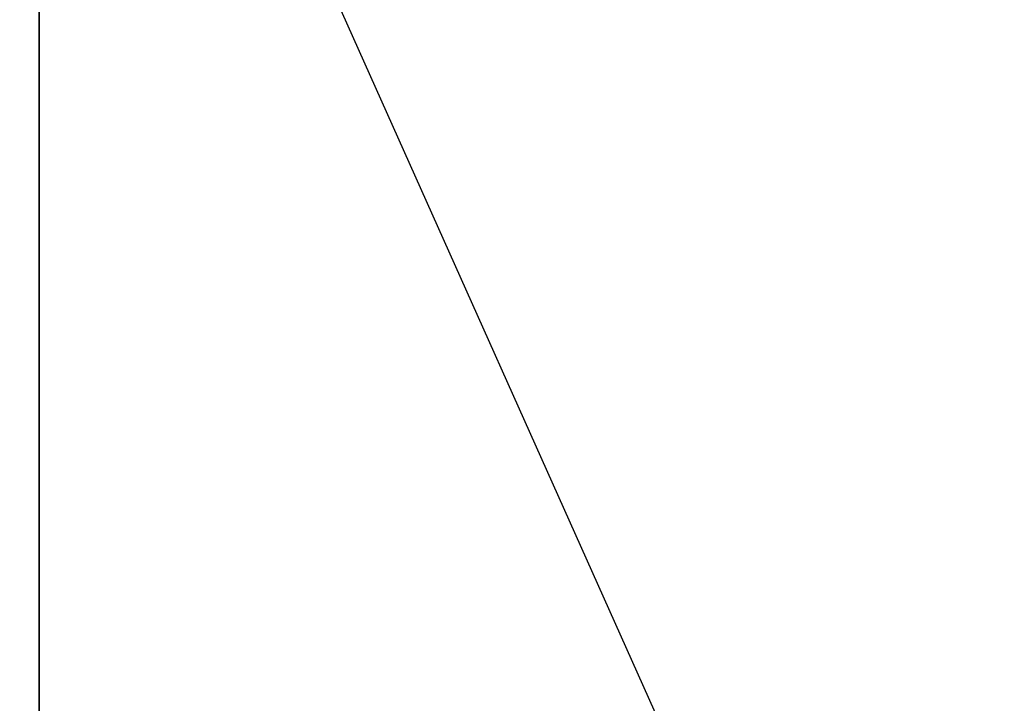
# Model space of a CAD drawing. Extents: x 0 to 80, y 0 to 80.
# Tile 646 of 656: x 10.006125 to 10.0063, y 35.422039 to 35.42216. Entities that reach past the tile are written whole.
import ezdxf

# ---------------------------------------------------------------- set-up
doc = ezdxf.new("R2010")
doc.units = 0
doc.header["$LTSCALE"] = 25.4
doc.layers.get('0').update_dxf_attribs({"color": 13, "linetype": 'CONTINUOUS'})

# ---------------------------------------------------------------- blocks, each defined once
blk = doc.blocks.new('ORBIT-I-KINKIET-20-7806-78')
at = {"color": 7}
for p, q in [((26.40274239, 35.76836014, 302.38388062), (26.45747375, 35.64608002, 302.33685303)), ((26.40274239, 35.64608002, 302.38388062), (26.40274239, 35.76836014, 302.38388062))]:
    blk.add_line(p, q, dxfattribs=at)
mesh = blk.add_polyface(dxfattribs=at)
corners = [(26.40274239, 35.64608002, 302.38388062), (25.67843819, 35.76836014, 302.75234985), (26.40274239, 35.76836014, 302.38388062)]
mesh.append_faces([[corners[k] for k in face] for face in [(0, 1, 2)]], dxfattribs={"color": 7})
mesh = blk.add_polyface(dxfattribs=at)
corners = [(26.40274239, 35.64608002, 302.38388062), (25.67843819, 35.64608002, 302.75234985), (25.67843819, 35.76836014, 302.75234985)]
mesh.append_faces([[corners[k] for k in face] for face in [(0, 1, 2)]], dxfattribs={"color": 7})
mesh = blk.add_polyface(dxfattribs=at)
corners = [(26.88428497, 35.76836014, 346.24627686), (26.13512993, 35.64608002, 345.89315796), (26.88428497, 35.64608002, 346.24627686)]
mesh.append_faces([[corners[k] for k in face] for face in [(0, 1, 2)]], dxfattribs={"color": 7})
mesh = blk.add_polyface(dxfattribs=at)
corners = [(26.88428497, 35.76836014, 346.24627686), (26.13512993, 35.76836014, 345.89315796), (26.13512993, 35.64608002, 345.89315796)]
mesh.append_faces([[corners[k] for k in face] for face in [(0, 1, 2)]], dxfattribs={"color": 7})

msp = doc.modelspace()

# ---------------------------------------------------------------- block references
at = {"color": 0}
msp.add_blockref('ORBIT-I-KINKIET-20-7806-78', (-16.39661407, -0.34607825, -57.5), dxfattribs=at)

doc.saveas('drawing.dxf')
